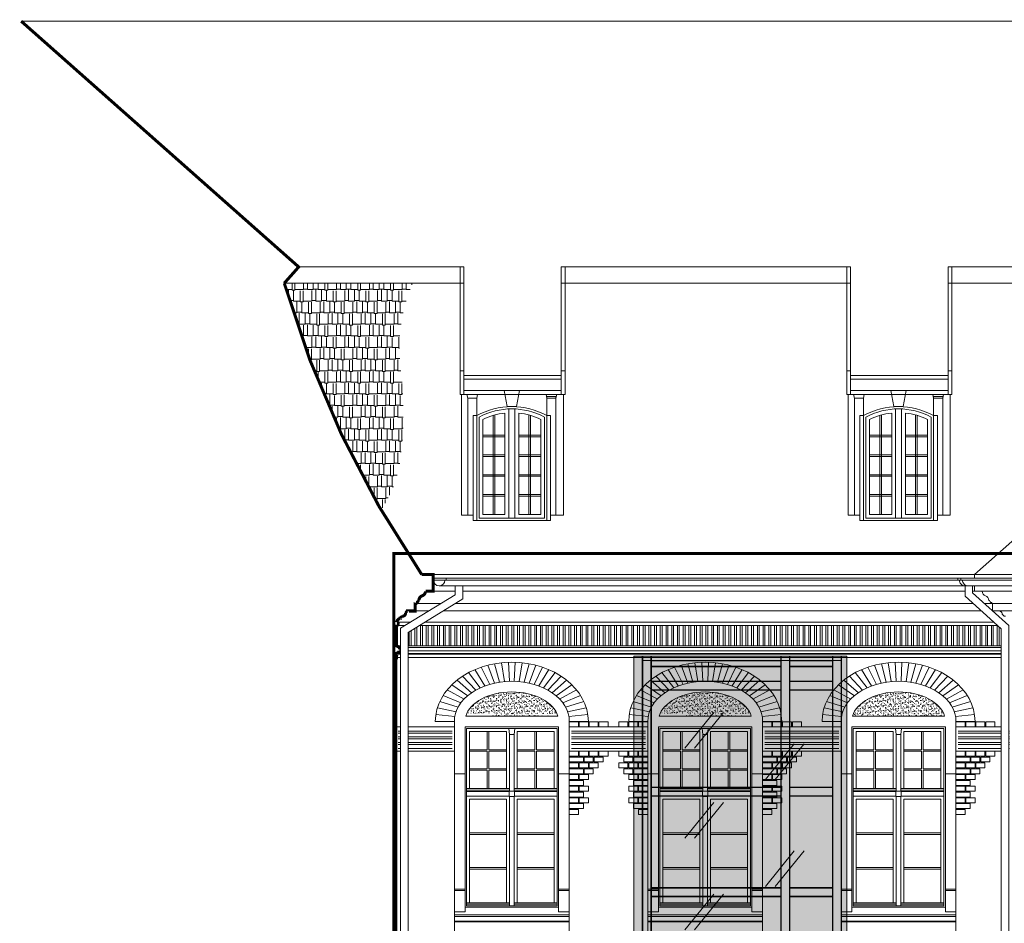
# Model space of a CAD drawing. Header units: millimetres. Extents: x 402 to 79005, y -7782 to 89952.
# Tile 377 of 423: x 45217 to 46510, y 30887 to 32074. Entities that reach past the tile are written whole.
import ezdxf

# ---------------------------------------------------------------- set-up
doc = ezdxf.new("R2010")
doc.units = ezdxf.units.MM
doc.header["$LTSCALE"] = 10
doc.linetypes.add('DASHED', pattern=[19.05, 12.7, -6.35])
doc.layers.get('0').update_dxf_attribs({"lineweight": 0})
for name, color, linetype, lineweight in [('0_A_GRANICA OPRACOWANIA', 1, 'Continuous', 0), ('AM_0', 7, 'Continuous', 50), ('AS_Belki', 145, 'Continuous', 0), ('kreski', 8, 'Continuous', 5), ('LDShaft-AM_0', 7, 'Continuous', 50), ('okna', 7, 'Continuous', 5)]:
    doc.layers.add(name, color=color, linetype=linetype, lineweight=lineweight)
pattern_1 = [(0, (45698.195, 31769.518), (2e-15, 7.5), []), (0, (45700.695, 31767.018), (2e-15, 7.5), [])]

# ---------------------------------------------------------------- blocks, each defined once
blk = doc.blocks.new('luk-02')
for p, q in [((3, 326.2), (-2, 326.2)), ((-2, 326.2), (-2, 189.8)), ((3, 189.8), (3, 326.2)), ((131, 189.8), (131, 326.2)), ((131, 326.2), (136, 326.2)), ((136, 326.2), (136, 189.8)), ((-2, 189.8), (3, 189.8)), ((136, 189.8), (131, 189.8))]:
    blk.add_line(p, q)
at = {"color": 8}
for p, q in [((3, 163.8), (3, 178.8)), ((3, 178.8), (131, 178.8)), ((131, 178.8), (131, 163.8)), ((131, 163.8), (3, 163.8)), ((3, 158.8), (131, 158.8)), ((60, 142.8), (56, 163.8)), ((72, 142.8), (76, 163.8)), ((60, 142.8), (72, 142.8)), ((57, 134.3), (57, 1.2)), ((75, 134.3), (75, 1.2))]:
    blk.add_line(p, q, dxfattribs=at)
for points in [[(0, 158.8), (-2, 158.8), (-2, 189.8), (3, 189.8), (3, 183.8), (131, 183.8), (131, 189.8), (136, 189.8), (136, 158.8), (133, 158.8)], [(15, 0), (0, 0), (0, 158.8)], [(117, 0), (134, 0), (134, 158.8)], [(20, 130.9), (20, -6.8), (112, -6.8), (112, 130.9)]]:
    blk.add_lwpolyline(points)
for points in [[(3, 189.8), (-2, 189.8), (-2, 158.8), (3, 158.8)], [(136, 158.8), (131, 158.8), (131, 189.8), (136, 189.8)]]:
    blk.add_lwpolyline(points, close=True)
for points in [[(21, 158.8), (20, 153.8), (8, 153.8), (7, 158.8)], [(125, 158.8), (124, 153.8), (112, 153.8), (111, 158.8)], [(117, 0), (124, 0), (124, 155.9), (112, 155.9), (112, 0)], [(15, 0), (8, 0), (8, 153.8), (20, 153.8), (20, 0)], [(112, 153.8), (112, 0)], [(20, 130.9), (20, 0)], [(43.5, 131.8), (43.5, 1.2), (41.5, 1.2), (41.5, 131.3)], [(62, 139.7), (62, -3.8), (70, -3.8), (70, 139.7)], [(88.5, 131.8), (88.5, 1.2), (90.5, 1.2), (90.5, 131.3)], [(23, 129.1), (23, -3.8), (109, -3.8), (109, 129.1)], [(28, 126), (28, 1.2), (57, 1.2)], [(75, 1.2), (104, 1.2), (104, 126)]]:
    blk.add_lwpolyline(points, dxfattribs=at)
for points in [[(20, 130.9), (15, 130.9), (15, -6.8), (20, -6.8)], [(117, 130.9), (112, 130.9), (112, -6.8), (117, -6.8)], [(28, 103.2), (57, 103.2), (57, 105.2), (28, 105.2)], [(75, 103.2), (104, 103.2), (104, 105.2), (75, 105.2)], [(28, 77.2), (57, 77.2), (57, 79.2), (28, 79.2)], [(75, 77.2), (104, 77.2), (104, 79.2), (75, 79.2)], [(28, 51.2), (57, 51.2), (57, 53.2), (28, 53.2)], [(75, 51.2), (104, 51.2), (104, 53.2), (75, 53.2)], [(28, 25.2), (57, 25.2), (57, 27.2), (28, 27.2)], [(75, 25.2), (104, 25.2), (104, 27.2), (75, 27.2)]]:
    blk.add_lwpolyline(points, close=True, dxfattribs=at)
blk.add_arc((66, 48.2), 94.6, 60.9078, 119.0922)
for radius, start, end in [(91.6, 62.0052, 117.9948), (86.6, 95.9647, 116.0247), (86.6, 63.9753, 84.0353)]:
    blk.add_arc((66, 48.2), radius, start, end, dxfattribs=at)
blk = doc.blocks.new('zw$8F5E')
at = {"lineweight": 0, "true_color": 0xffffff}
h = blk.add_hatch(color=7, dxfattribs=at)
h.paths.add_polyline_path([(-435.5, 1670.6), (-155.5, 1670.6), (-155.5, 67.1), (-435.5, 66.5)])
h.paths.add_polyline_path([(-403.7, 288.5), (-285.7, 288.5)], flags=0)
h.paths.add_polyline_path([(-403.7, 288.5), (-285.7, 288.5)], flags=16)
h.paths.add_polyline_path([(-248.2, 1670.6), (-230.5, 67.7)])
h.paths.add_polyline_path([(-425.5, 1670.6), (-321.5, 310.5)])
h.paths.add_polyline_path([(-230.5, 1670.6), (-230.5, 67.7)])
at = {"layer": 'AM_0', "color": 253, "lineweight": 0}
for p, q in [((-412.5, 1637.6), (-242.5, 1637.6)), ((-412.5, 1637), (-242.5, 1637)), ((-412.5, 1626.2), (-242.5, 1626.2)), ((-412.5, 1625.6), (-242.5, 1625.6)), ((-412.5, 1498.5), (-242.5, 1498.5)), ((-412.5, 1497.9), (-242.5, 1497.9)), ((-412.5, 1487.1), (-242.5, 1487.1)), ((-412.5, 1486.5), (-242.5, 1486.5)), ((-412.5, 1366.5), (-242.5, 1366.5)), ((-412.5, 1365.9), (-242.5, 1365.9)), ((-412.5, 1355.1), (-242.5, 1355.1)), ((-412.5, 1354.5), (-242.5, 1354.5))]:
    blk.add_line(p, q, dxfattribs=at)
for points in [[(-230.5, 1637.6), (-174.5, 1637.6)], [(-230.5, 1637), (-174.5, 1637)], [(-230.5, 1626.2), (-174.5, 1626.2)], [(-230.5, 1625.6), (-174.5, 1625.6)], [(-230.5, 1498.5), (-174.5, 1498.5)], [(-230.5, 1497.9), (-174.5, 1497.9)], [(-230.5, 1487.1), (-174.5, 1487.1)], [(-230.5, 1486.5), (-174.5, 1486.5)], [(-230.5, 1366.5), (-174.5, 1366.5)], [(-230.5, 1365.9), (-174.5, 1365.9)], [(-230.5, 1355.1), (-174.5, 1355.1)], [(-230.5, 1354.5), (-174.5, 1354.5)]]:
    blk.add_lwpolyline(points, dxfattribs=at)
at = {"layer": 'AS_Belki', "color": 253, "linetype": 'Continuous', "lineweight": 0, "ltscale": 0.25}
for p, q in [((-424.5, 1670.6), (-424.5, 67.7)), ((-423.9, 1670.6), (-423.9, 67.7)), ((-413.1, 1670.6), (-413.1, 67.7)), ((-412.5, 67.7), (-412.5, 1670.6)), ((-242.5, 67.7), (-242.5, 1670.6)), ((-241.9, 1670.6), (-241.9, 67.7)), ((-231.1, 1670.6), (-231.1, 67.7)), ((-230.5, 1670.6), (-230.5, 67.7)), ((-174.5, 67.7), (-174.5, 1670.6)), ((-173.9, 1670.6), (-173.9, 67.7)), ((-163.1, 1670.6), (-163.1, 67.7)), ((-162.5, 1670.6), (-162.5, 67.7)), ((-162.5, 1664.6), (-424.5, 1664.6)), ((-242.5, 1664.1), (-412.5, 1664.1)), ((-412.5, 1657.1), (-242.5, 1657.1)), ((-242.5, 1656.6), (-412.5, 1656.6)), ((-174.5, 1664.1), (-230.5, 1664.1)), ((-230.5, 1657.1), (-174.5, 1657.1)), ((-174.5, 1656.6), (-230.5, 1656.6))]:
    blk.add_line(p, q, dxfattribs=at)
at = {"layer": 'LDShaft-AM_0', "color": 0, "lineweight": 0}
for p, q in [((-330.6, 1596.6), (-368.6, 1549.5)), ((-317.8, 1596.6), (-355.8, 1549.5)), ((-224.7, 1555.4), (-262.7, 1508.3)), ((-211.9, 1555.4), (-249.9, 1508.3)), ((-330.6, 1478.3), (-368.6, 1431.2)), ((-317.8, 1478.3), (-355.8, 1431.2)), ((-224.7, 1414.9), (-262.7, 1367.8)), ((-211.9, 1414.9), (-249.9, 1367.8)), ((-330.6, 1358), (-368.6, 1310.9)), ((-317.8, 1358), (-355.8, 1310.9))]:
    blk.add_line(p, q, dxfattribs=at)
blk.add_lwpolyline([(-435.5, 1670.6), (-155.5, 1670.6), (-155.5, 53.7), (-435.5, 53.7)], close=True, dxfattribs=at)

msp = doc.modelspace()

# ---------------------------------------------------------------- hatches: boundary and pattern name
h = msp.add_hatch()
h.set_pattern_fill('AR-RSHKE', color=256, scale=0.05, style=0)
h.set_pattern_definition([(0, (56540.826, 19680.17), (32.385, 15.24), [7.62, -6.35, 8.89, -3.81, 11.43, -5.08]), (0, (56548.446, 19680.806), (32.385, 15.24), [6.35, -24.13, 5.08, -7.62]), (0, (56563.686, 19679.218), (32.385, 15.24), [3.81, -39.37]), (90, (56540.826, 19680.171), (-10.795, 15.24), [14.605, -46.355]), (90, (56548.446, 19680.171), (-10.795, 15.24), [14.2875, -46.6725]), (90, (56554.796, 19680.171), (-10.795, 15.24), [13.335, -47.625]), (90, (56563.686, 19679.218), (-10.795, 15.24), [14.605, -46.355]), (90, (56567.496, 19679.218), (-10.795, 15.24), [14.605, -46.355]), (90, (56578.926, 19680.171), (-10.795, 15.24), [13.97, -46.99])])
h.paths.add_polyline_path([(45564.18, 31728.01, 0.0604822), (45691.29, 31430.36, 0.1222858), (45717.09, 31498.42, 0.0595931), (45717.09, 31617.1, -0.1300744), (45732.68, 31728.01)])
h = msp.add_hatch()
h.set_pattern_fill('AR-SAND', color=8, scale=0.1, style=0)
h.set_pattern_definition([(37.5, (72329.4595, 22553.026), (-0.16000313, 4.8941324), [0, -3.8608, 0, -4.318, 0, -4.1275]), (7.5, (72329.4595, 22553.026), (4.4952328, 7.168251), [0, -2.0828, 0, -3.4798, 0, -1.3335]), (327.5, (72326.3353, 22553.026), (7.9099237, 0.01437185), [0, -1.27, 0, -4.572, 0, -5.969]), (317.5, (72326.335, 22553.026), (7.6355645, 2.2292932), [0, -0.635, 0, -2.9972, 0, -3.429])])
edge = h.paths.add_edge_path()
edge.add_ellipse((45863.17, 31152.34), major_axis=(61.5, 0), ratio=0.6315159, start_angle=370.19599, end_angle=529.80401, ccw=False)
edge.add_line((45923.69, 31159.21), (45802.64, 31159.21))
h = msp.add_hatch()
h.set_pattern_fill('AR-SAND', color=8, scale=0.1, style=0)
h.set_pattern_definition([(37.5, (72583.4595, 22553.026), (-0.16000313, 4.8941324), [0, -3.8608, 0, -4.318, 0, -4.1275]), (7.5, (72583.4595, 22553.026), (4.4952328, 7.168251), [0, -2.0828, 0, -3.4798, 0, -1.3335]), (327.5, (72580.3353, 22553.026), (7.9099237, 0.01437185), [0, -1.27, 0, -4.572, 0, -5.969]), (317.5, (72580.335, 22553.026), (7.6355645, 2.2292932), [0, -0.635, 0, -2.9972, 0, -3.429])])
edge = h.paths.add_edge_path()
edge.add_ellipse((46117.17, 31152.34), major_axis=(61.5, 0), ratio=0.6315159, start_angle=370.19599, end_angle=529.80401, ccw=False)
edge.add_line((46177.69, 31159.21), (46056.64, 31159.21))
h = msp.add_hatch()
h.set_pattern_fill('AR-SAND', color=8, scale=0.1, style=0)
h.set_pattern_definition([(37.5, (72837.4595, 22553.026), (-0.16000313, 4.8941324), [0, -3.8608, 0, -4.318, 0, -4.1275]), (7.5, (72837.4595, 22553.026), (4.4952328, 7.168251), [0, -2.0828, 0, -3.4798, 0, -1.3335]), (327.5, (72834.3353, 22553.026), (7.9099237, 0.01437185), [0, -1.27, 0, -4.572, 0, -5.969]), (317.5, (72834.335, 22553.026), (7.6355645, 2.2292932), [0, -0.635, 0, -2.9972, 0, -3.429])])
edge = h.paths.add_edge_path()
edge.add_ellipse((46371.17, 31152.34), major_axis=(-61.5, 0), ratio=0.6315159, start_angle=190.19599, end_angle=349.80401)
edge.add_line((46310.64, 31159.21), (46431.69, 31159.21))
h = msp.add_hatch()
h.set_pattern_fill('ANSI32,_O', color=8, scale=20, angle=315)
h.set_pattern_definition(pattern_1)
h.paths.add_polyline_path([(46038.66, 31142.21), (45941.66, 31142.21), (45941.66, 31116.31), (46038.66, 31116.31)])
h.paths.add_polyline_path([(45727.02, 31142.21), (45727.02, 31116.31), (45784.66, 31116.31), (45784.66, 31142.21)])
h.paths.add_polyline_path([(45717.02, 31116.31), (45717.02, 31142.21), (45713.66, 31142.21), (45713.66, 31116.31)])
h = msp.add_hatch()
h.set_pattern_fill('ANSI32,_O', color=8, scale=20, angle=315)
h.set_pattern_definition(pattern_1)
h.paths.add_polyline_path([(46292.66, 31142.21), (46195.66, 31142.21), (46195.66, 31116.31), (46292.66, 31116.31)])
h = msp.add_hatch()
h.set_pattern_fill('ANSI32,_O', color=8, scale=20, angle=315)
h.set_pattern_definition(pattern_1)
h.paths.add_polyline_path([(46516.05, 31142.21), (46516.05, 31116.31), (46517.16, 31116.31), (46517.16, 31142.21)])
h.paths.add_polyline_path([(46506.05, 31116.31), (46506.05, 31142.21), (46449.66, 31142.21), (46449.66, 31116.31)])
at = {"layer": 'kreski'}
h = msp.add_hatch(dxfattribs=at)
h.set_pattern_fill('ANSI32', color=8, scale=20, angle=45, style=0)
h.set_pattern_definition([(90, (45698.195, 31769.518), (-7.5, 1e-15), []), (90, (45700.695, 31772.018), (-7.5, 1e-15), [])])
h.paths.add_polyline_path([(46506.05, 31274.02), (46501.1, 31278.47), (45742.24, 31278.47), (45727.02, 31269.13), (45727.02, 31251.69), (46506.05, 31251.69)])
h.paths.add_polyline_path([(47203.48, 31274.02), (47198.53, 31278.47), (46589.17, 31278.47), (46589.17, 31251.69), (47203.48, 31251.69)])

# ---------------------------------------------------------------- linework, layer by layer
for p, q in [((45583.15, 31749.44), (45800.16, 31749.44)), ((45928.16, 31749.44), (46308.16, 31749.44)), ((46436.16, 31749.44), (46927.32, 31749.44)), ((45564.18, 31728.01), (45800.16, 31728.01)), ((45928.16, 31728.01), (46308.16, 31728.01)), ((46436.16, 31728.01), (46903.12, 31728.01)), ((46471.08, 31340.51), (46471.08, 31345.43)), ((46458.55, 31330.51), (45767.57, 31330.49)), ((46449.03, 31340.51), (45777.11, 31340.51)), ((46449.03, 31338.03), (45777.11, 31338.03)), ((45759.75, 31323.51), (45788.91, 31323.51)), ((45798.91, 31323.51), (46458.49, 31323.58)), ((46468.49, 31323.58), (47155.92, 31323.65)), ((45737.16, 31307.47), (45770.38, 31307.47)), ((45789.51, 31307.47), (46468.86, 31307.47)), ((46483.81, 31307.47), (47166.29, 31307.47)), ((45736.16, 31297.47), (45754.09, 31297.47)), ((45773.21, 31297.47), (46479.98, 31297.47)), ((46494.93, 31297.47), (47177.41, 31297.47)), ((45712.16, 31282.97), (45730.45, 31282.97)), ((45723.12, 31278.47), (45712.16, 31278.47)), ((46501.1, 31278.47), (45742.24, 31278.47)), ((45749.57, 31282.97), (46496.1, 31282.97)), ((45711.66, 31251.69), (45717.02, 31251.69)), ((45727.02, 31251.69), (46506.05, 31251.69)), ((45712.16, 31241.69), (45717.02, 31241.69)), ((45712.16, 31240.69), (45717.02, 31240.69)), ((45717.02, 31249.69), (45715.66, 31249.69)), ((45715.66, 31245.19), (45717.02, 31245.19)), ((46506.05, 31249.69), (45727.02, 31249.69)), ((45727.02, 31245.19), (46506.05, 31245.19)), ((45727.02, 31241.69), (46506.05, 31241.69)), ((45727.02, 31240.69), (46506.05, 31240.69)), ((45710.66, 31236.19), (45717.02, 31236.19)), ((45727.02, 31236.19), (46506.05, 31236.19)), ((45787.66, 30430.21), (45787.66, 31152.34)), ((45802.64, 31159.21), (45923.69, 31159.21)), ((45938.66, 30430.21), (45938.66, 31152.34)), ((46041.66, 30022.71), (46041.66, 31152.34)), ((46056.64, 31159.21), (46177.69, 31159.21)), ((46192.66, 30022.71), (46192.66, 31152.34)), ((46295.66, 30022.71), (46295.66, 31152.34)), ((46310.64, 31159.21), (46431.69, 31159.21)), ((46446.66, 30022.71), (46446.66, 31152.34)), ((45801.66, 30902.21), (45801.66, 31145.21)), ((45801.66, 31145.21), (45924.66, 31145.21)), ((45924.66, 30902.21), (45924.66, 31145.21)), ((46055.66, 30902.21), (46055.66, 31145.21)), ((46055.66, 31145.21), (46178.66, 31145.21)), ((46178.66, 30902.21), (46178.66, 31145.21)), ((46309.66, 30902.21), (46309.66, 31145.21)), ((46309.66, 31145.21), (46432.66, 31145.21)), ((46432.66, 30902.21), (46432.66, 31145.21)), ((45787.66, 31083.77), (45801.66, 31083.77)), ((45924.66, 31083.77), (45938.66, 31083.77)), ((46041.66, 31083.77), (46055.66, 31083.77)), ((46178.66, 31083.77), (46192.66, 31083.77)), ((46295.66, 31083.77), (46309.66, 31083.77)), ((46432.66, 31083.77), (46446.66, 31083.77)), ((45801.66, 30932.21), (45787.66, 30932.21)), ((45801.66, 30930.21), (45787.66, 30930.21)), ((45938.66, 30932.21), (45924.66, 30932.21)), ((45938.66, 30930.21), (45924.66, 30930.21)), ((46055.66, 30932.21), (46041.66, 30932.21)), ((46055.66, 30930.21), (46041.66, 30930.21)), ((46192.66, 30932.21), (46178.66, 30932.21)), ((46192.66, 30930.21), (46178.66, 30930.21)), ((46309.66, 30932.21), (46295.66, 30932.21)), ((46309.66, 30930.21), (46295.66, 30930.21)), ((46446.66, 30932.21), (46432.66, 30932.21)), ((46446.66, 30930.21), (46432.66, 30930.21)), ((45801.66, 30902.21), (45787.66, 30902.21)), ((45924.66, 30908.21), (45801.66, 30908.21)), ((45938.66, 30902.21), (45924.66, 30902.21)), ((46055.66, 30902.21), (46041.66, 30902.21)), ((46178.66, 30908.21), (46055.66, 30908.21)), ((46192.66, 30902.21), (46178.66, 30902.21)), ((46309.66, 30902.21), (46295.66, 30902.21)), ((46432.66, 30908.21), (46309.66, 30908.21)), ((46446.66, 30902.21), (46432.66, 30902.21)), ((45938.66, 30898.21), (45787.72, 30898.21)), ((46192.66, 30898.21), (46041.72, 30898.21)), ((46446.66, 30898.21), (46295.72, 30898.21))]:
    msp.add_line(p, q)
at = {"color": 7}
for p, q in [((46471.08, 31345.43), (46927.32, 31749.44)), ((45759.75, 31345.43), (47239.09, 31345.43))]:
    msp.add_line(p, q, dxfattribs=at)
at = {"color": 8}
for p, q in [((45787.66, 30896.21), (45938.66, 30896.21)), ((45787.66, 30890.21), (45938.66, 30890.21)), ((45787.66, 30889.21), (45938.66, 30889.21)), ((46041.66, 30896.21), (46192.66, 30896.21)), ((46041.66, 30890.21), (46192.66, 30890.21)), ((46041.66, 30889.21), (46192.66, 30889.21)), ((46295.66, 30896.21), (46446.66, 30896.21)), ((46295.66, 30890.21), (46446.66, 30890.21)), ((46295.66, 30889.21), (46446.66, 30889.21))]:
    msp.add_line(p, q, dxfattribs=at)
for points, format in [([(45710.66, 30287.59, 4, 4, 0), (45710.66, 31236.19, 4, 4, 0), (45711.66, 31236.19, 4, 4, 0), (45711.66, 31240.69, 4, 4, 0), (45712.16, 31240.69, 4, 4, 0), (45712.16, 31241.69, 4, 4, 0), (45712.66, 31241.69, 4, 4, -0.2744373), (45713.91, 31243.44, 4, 4, 0.3198306), (45715.16, 31245.19, 4, 4, 0), (45715.66, 31245.19, 4, 4, 0), (45715.66, 31249.69, 4, 4, 0), (45711.66, 31251.69, 4, 4, 0), (45711.66, 31278.48, 4, 4, 0), (45712.16, 31278.48, 4, 4, 0), (45712.16, 31279.48, 4, 4, 1), (45712.16, 31282.98, 4, 4, -0.4142136), (45716.66, 31287.48, 4, 4, 0), (45716.66, 31287.98, 4, 4, 0), (45717.16, 31287.98, 4, 4, -0.4142136), (45719.16, 31289.98, 4, 4, 0), (45719.16, 31290.48, 4, 4, 0.4142136), (45723.66, 31294.98, 4, 4, 0), (45724.16, 31294.98, 4, 4, -0.4142136), (45726.16, 31296.98, 4, 4, 0), (45726.16, 31297.48, 4, 4, 0), (45736.16, 31297.48, 4, 4, 0), (45736.16, 31307.48, 4, 4, 0), (45737.16, 31307.48, 4, 4, 0), (45737.16, 31308.43, 4, 4, 0.4142136), (45740.14, 31311.46, 4, 4, 0), (45741.14, 31311.46, 4, 4, -0.3198076), (45745.42, 31317.46, 4, 4, 0.3198306), (45749.75, 31323.51, 4, 4, 0), (45759.75, 31323.51, 4, 4, 0), (45759.75, 31340.51, 4, 4, 0), (45759.75, 31345.43, 4, 4, 0), (45744.75, 31345.43, 4, 4, -0.0792635), (45564.18, 31728.01, 4, 4, 0), (45583.15, 31749.44, 4, 4, 0), (45218.63, 32072.23, 0, 0, 0)], "xyseb"), ([(46528.55, 31330.51), (46458.55, 31330.51, -0.4142136), (46451.03, 31338.03), (46516.16, 31338.03)], "xyb")]:
    msp.add_lwpolyline(points, format=format)
for points in [[(49946.68, 32072.23), (45218.63, 32072.23)], [(45798.91, 31330.49), (45798.91, 31313.24), (45727.02, 31269.13), (45727.02, 30448.11), (45951.44, 30396.07), (45951.44, 30357.49), (45933.28, 30339.97), (45933.28, 29736.36)], [(46519.04, 31340.51), (46449.03, 31340.51), (46449.03, 31338.03), (46519.04, 31338.03)], [(46506.05, 29736.36), (46506.05, 31274.02), (46458.49, 31316.8), (46458.49, 31330.51)], [(46516.05, 30021.43), (46516.05, 31278.47), (46468.49, 31321.26), (46468.49, 31330.51)]]:
    msp.add_lwpolyline(points)
at = {"color": 7}
msp.add_lwpolyline([(45788.91, 31330.49), (45788.91, 31318.84), (45717.02, 31274.73), (45717.02, 30440.16), (45941.44, 30388.12), (45941.44, 30361.74), (45923.28, 30344.22), (45923.28, 30021.43)], dxfattribs=at)
for points in [[(45759.75, 31340.51), (45777.11, 31340.51), (45777.11, 31338.03), (45759.75, 31338.03)], [(46598.92, 31340.51), (46453.04, 31340.51), (46453.04, 31338.03), (46598.92, 31338.03)]]:
    msp.add_lwpolyline(points, close=True)
msp.add_lwpolyline([(46598.92, 31330.51), (46462.55, 31330.51, -0.4142136), (46455.04, 31338.03), (46598.92, 31338.03)], format="xyb", close=True)
msp.add_lwpolyline([(46511.66, 31290.47, -0.4142136), (46507.16, 31294.97), (46506.66, 31294.97, 0.4142136), (46504.66, 31296.97), (46504.66, 31297.47), (46494.66, 31297.47), (46494.66, 31307.47), (46493.66, 31307.47), (46493.66, 31308.43, -0.4142136), (46490.69, 31311.46), (46489.69, 31311.46, 0.3198076), (46485.41, 31317.46, -0.3198306), (46481.08, 31323.51), (46471.08, 31323.51), (46471.08, 31330.51)], format="xyb", dxfattribs=at)
msp.add_lwpolyline([(46511.66, 31290.47, -0.4142136), (46507.16, 31294.97), (46506.66, 31294.97, 0.4142136), (46504.66, 31296.97), (46504.66, 31297.47), (46494.66, 31297.47), (46494.66, 31307.47), (46493.66, 31307.47), (46493.66, 31308.43, -0.4142136), (46490.69, 31311.46), (46489.69, 31311.46, 0.3198076), (46485.41, 31317.46, -0.3198306), (46481.08, 31323.51), (46471.08, 31323.51), (46471.08, 31330.51)], format="xyb", dxfattribs=at)
at = {"color": 8}
for points in [[(45803.66, 31143.21), (45922.66, 31143.21), (45922.66, 30910.21), (45803.66, 30910.21)], [(45856.16, 31064.21), (45807.66, 31064.21), (45807.66, 31139.21), (45856.16, 31139.21)], [(45866.16, 31135.21), (45867.16, 31143.21), (45859.16, 31143.21), (45860.16, 31135.21)], [(45860.16, 31060.71), (45866.16, 31060.71), (45866.16, 31135.21), (45860.16, 31135.21)], [(45870.16, 31064.21), (45918.66, 31064.21), (45918.66, 31139.21), (45870.16, 31139.21)], [(46057.66, 31143.21), (46176.66, 31143.21), (46176.66, 30910.21), (46057.66, 30910.21)], [(46110.16, 31064.21), (46061.66, 31064.21), (46061.66, 31139.21), (46110.16, 31139.21)], [(46120.16, 31135.21), (46121.16, 31143.21), (46113.16, 31143.21), (46114.16, 31135.21)], [(46114.16, 31060.71), (46120.16, 31060.71), (46120.16, 31135.21), (46114.16, 31135.21)], [(46124.16, 31064.21), (46172.66, 31064.21), (46172.66, 31139.21), (46124.16, 31139.21)], [(46311.66, 31143.21), (46430.66, 31143.21), (46430.66, 30910.21), (46311.66, 30910.21)], [(46364.16, 31064.21), (46315.66, 31064.21), (46315.66, 31139.21), (46364.16, 31139.21)], [(46374.16, 31135.21), (46375.16, 31143.21), (46367.16, 31143.21), (46368.16, 31135.21)], [(46368.16, 31060.71), (46374.16, 31060.71), (46374.16, 31135.21), (46368.16, 31135.21)], [(46378.16, 31064.21), (46426.66, 31064.21), (46426.66, 31139.21), (46378.16, 31139.21)], [(45803.66, 31062.21), (45803.66, 31064.21), (45860.16, 31064.21), (45860.16, 31062.21)], [(45803.66, 31054.21), (45859.66, 31054.21), (45859.66, 31060.21), (45803.66, 31060.21)], [(45859.66, 31053.71), (45866.66, 31053.71), (45866.66, 31060.71), (45859.66, 31060.71)], [(45922.66, 31062.21), (45922.66, 31064.21), (45866.16, 31064.21), (45866.16, 31062.21)], [(45922.66, 31054.21), (45866.66, 31054.21), (45866.66, 31060.21), (45922.66, 31060.21)], [(46057.66, 31062.21), (46057.66, 31064.21), (46114.16, 31064.21), (46114.16, 31062.21)], [(46057.66, 31054.21), (46113.66, 31054.21), (46113.66, 31060.21), (46057.66, 31060.21)], [(46113.66, 31053.71), (46120.66, 31053.71), (46120.66, 31060.71), (46113.66, 31060.71)], [(46176.66, 31062.21), (46176.66, 31064.21), (46120.16, 31064.21), (46120.16, 31062.21)], [(46176.66, 31054.21), (46120.66, 31054.21), (46120.66, 31060.21), (46176.66, 31060.21)], [(46311.66, 31062.21), (46311.66, 31064.21), (46368.16, 31064.21), (46368.16, 31062.21)], [(46311.66, 31054.21), (46367.66, 31054.21), (46367.66, 31060.21), (46311.66, 31060.21)], [(46367.66, 31053.71), (46374.66, 31053.71), (46374.66, 31060.71), (46367.66, 31060.71)], [(46430.66, 31062.21), (46430.66, 31064.21), (46374.16, 31064.21), (46374.16, 31062.21)], [(46430.66, 31054.21), (46374.66, 31054.21), (46374.66, 31060.21), (46430.66, 31060.21)], [(45856.16, 30914.21), (45807.66, 30914.21), (45807.66, 31050.21), (45856.16, 31050.21)], [(45860.16, 30910.21), (45866.16, 30910.21), (45866.16, 31053.71), (45860.16, 31053.71)], [(45870.16, 30914.21), (45918.66, 30914.21), (45918.66, 31050.21), (45870.16, 31050.21)], [(46110.16, 30914.21), (46061.66, 30914.21), (46061.66, 31050.21), (46110.16, 31050.21)], [(46114.16, 30910.21), (46120.16, 30910.21), (46120.16, 31053.71), (46114.16, 31053.71)], [(46124.16, 30914.21), (46172.66, 30914.21), (46172.66, 31050.21), (46124.16, 31050.21)], [(46364.16, 30914.21), (46315.66, 30914.21), (46315.66, 31050.21), (46364.16, 31050.21)], [(46368.16, 30910.21), (46374.16, 30910.21), (46374.16, 31053.71), (46368.16, 31053.71)], [(46378.16, 30914.21), (46426.66, 30914.21), (46426.66, 31050.21), (46378.16, 31050.21)], [(45807.66, 31003.88), (45856.16, 31003.88), (45856.16, 31005.88), (45807.66, 31005.88)], [(45870.16, 31003.88), (45918.66, 31003.88), (45918.66, 31005.88), (45870.16, 31005.88)], [(46061.66, 31003.88), (46110.16, 31003.88), (46110.16, 31005.88), (46061.66, 31005.88)], [(46124.16, 31003.88), (46172.66, 31003.88), (46172.66, 31005.88), (46124.16, 31005.88)], [(46315.66, 31003.88), (46364.16, 31003.88), (46364.16, 31005.88), (46315.66, 31005.88)], [(46378.16, 31003.88), (46426.66, 31003.88), (46426.66, 31005.88), (46378.16, 31005.88)], [(45807.66, 30958.55), (45856.16, 30958.55), (45856.16, 30960.55), (45807.66, 30960.55)], [(45870.16, 30958.55), (45918.66, 30958.55), (45918.66, 30960.55), (45870.16, 30960.55)], [(46061.66, 30958.55), (46110.16, 30958.55), (46110.16, 30960.55), (46061.66, 30960.55)], [(46124.16, 30958.55), (46172.66, 30958.55), (46172.66, 30960.55), (46124.16, 30960.55)], [(46315.66, 30958.55), (46364.16, 30958.55), (46364.16, 30960.55), (46315.66, 30960.55)], [(46378.16, 30958.55), (46426.66, 30958.55), (46426.66, 30960.55), (46378.16, 30960.55)], [(45803.66, 30912.21), (45803.66, 30914.21), (45860.16, 30914.21), (45860.16, 30912.21)], [(45866.16, 30912.21), (45866.16, 30914.21), (45922.66, 30914.21), (45922.66, 30912.21)], [(46057.66, 30912.21), (46057.66, 30914.21), (46114.16, 30914.21), (46114.16, 30912.21)], [(46120.16, 30912.21), (46120.16, 30914.21), (46176.66, 30914.21), (46176.66, 30912.21)], [(46311.66, 30912.21), (46311.66, 30914.21), (46368.16, 30914.21), (46368.16, 30912.21)], [(46374.16, 30912.21), (46374.16, 30914.21), (46430.66, 30914.21), (46430.66, 30912.21)]]:
    msp.add_lwpolyline(points, close=True, dxfattribs=at)
for points in [[(45830.91, 31115.21), (45830.91, 31139.21), (45832.91, 31139.21), (45832.91, 31115.21)], [(45893.41, 31115.21), (45893.41, 31139.21), (45895.41, 31139.21), (45895.41, 31115.21)], [(46084.91, 31115.21), (46084.91, 31139.21), (46086.91, 31139.21), (46086.91, 31115.21)], [(46147.41, 31115.21), (46147.41, 31139.21), (46149.41, 31139.21), (46149.41, 31115.21)], [(46338.91, 31115.21), (46338.91, 31139.21), (46340.91, 31139.21), (46340.91, 31115.21)], [(46401.41, 31115.21), (46401.41, 31139.21), (46403.41, 31139.21), (46403.41, 31115.21)], [(45830.91, 31113.21), (45807.66, 31113.21), (45807.66, 31115.21), (45830.91, 31115.21)], [(45830.91, 31090.21), (45830.91, 31113.21)], [(45832.91, 31115.21), (45856.16, 31115.21), (45856.16, 31113.21), (45832.91, 31113.21)], [(45832.91, 31113.21), (45832.91, 31090.21)], [(45893.41, 31113.21), (45870.16, 31113.21), (45870.16, 31115.21), (45893.41, 31115.21)], [(45893.41, 31090.21), (45893.41, 31113.21)], [(45895.41, 31115.21), (45918.66, 31115.21), (45918.66, 31113.21), (45895.41, 31113.21)], [(45895.41, 31113.21), (45895.41, 31090.21)], [(46084.91, 31113.21), (46061.66, 31113.21), (46061.66, 31115.21), (46084.91, 31115.21)], [(46084.91, 31090.21), (46084.91, 31113.21)], [(46086.91, 31115.21), (46110.16, 31115.21), (46110.16, 31113.21), (46086.91, 31113.21)], [(46086.91, 31113.21), (46086.91, 31090.21)], [(46147.41, 31113.21), (46124.16, 31113.21), (46124.16, 31115.21), (46147.41, 31115.21)], [(46147.41, 31090.21), (46147.41, 31113.21)], [(46149.41, 31115.21), (46172.66, 31115.21), (46172.66, 31113.21), (46149.41, 31113.21)], [(46149.41, 31113.21), (46149.41, 31090.21)], [(46338.91, 31113.21), (46315.66, 31113.21), (46315.66, 31115.21), (46338.91, 31115.21)], [(46338.91, 31090.21), (46338.91, 31113.21)], [(46340.91, 31115.21), (46364.16, 31115.21), (46364.16, 31113.21), (46340.91, 31113.21)], [(46340.91, 31113.21), (46340.91, 31090.21)], [(46401.41, 31113.21), (46378.16, 31113.21), (46378.16, 31115.21), (46401.41, 31115.21)], [(46401.41, 31090.21), (46401.41, 31113.21)], [(46403.41, 31115.21), (46426.66, 31115.21), (46426.66, 31113.21), (46403.41, 31113.21)], [(46403.41, 31113.21), (46403.41, 31090.21)], [(45830.91, 31088.21), (45807.66, 31088.21), (45807.66, 31090.21), (45830.91, 31090.21)], [(45832.91, 31088.21), (45832.91, 31064.21), (45830.91, 31064.21), (45830.91, 31088.21)], [(45832.91, 31090.21), (45856.16, 31090.21), (45856.16, 31088.21), (45832.91, 31088.21)], [(45893.41, 31088.21), (45870.16, 31088.21), (45870.16, 31090.21), (45893.41, 31090.21)], [(45895.41, 31088.21), (45895.41, 31064.21), (45893.41, 31064.21), (45893.41, 31088.21)], [(45895.41, 31090.21), (45918.66, 31090.21), (45918.66, 31088.21), (45895.41, 31088.21)], [(46084.91, 31088.21), (46061.66, 31088.21), (46061.66, 31090.21), (46084.91, 31090.21)], [(46086.91, 31088.21), (46086.91, 31064.21), (46084.91, 31064.21), (46084.91, 31088.21)], [(46086.91, 31090.21), (46110.16, 31090.21), (46110.16, 31088.21), (46086.91, 31088.21)], [(46147.41, 31088.21), (46124.16, 31088.21), (46124.16, 31090.21), (46147.41, 31090.21)], [(46149.41, 31088.21), (46149.41, 31064.21), (46147.41, 31064.21), (46147.41, 31088.21)], [(46149.41, 31090.21), (46172.66, 31090.21), (46172.66, 31088.21), (46149.41, 31088.21)], [(46338.91, 31088.21), (46315.66, 31088.21), (46315.66, 31090.21), (46338.91, 31090.21)], [(46340.91, 31088.21), (46340.91, 31064.21), (46338.91, 31064.21), (46338.91, 31088.21)], [(46340.91, 31090.21), (46364.16, 31090.21), (46364.16, 31088.21), (46340.91, 31088.21)], [(46401.41, 31088.21), (46378.16, 31088.21), (46378.16, 31090.21), (46401.41, 31090.21)], [(46403.41, 31088.21), (46403.41, 31064.21), (46401.41, 31064.21), (46401.41, 31088.21)], [(46403.41, 31090.21), (46426.66, 31090.21), (46426.66, 31088.21), (46403.41, 31088.21)]]:
    msp.add_lwpolyline(points, dxfattribs=at)
msp.add_arc((45767.57, 31338.03), 7.54, 180, 0)
for centre, major_axis, ratio, start_param, end_param in [((45863.16, 31152.34), (-75.5, 0), 0.7003311, 3.1415927, 6.2831853), ((46117.16, 31152.34), (-75.5, 0), 0.7003311, 3.1415927, 6.2831853), ((46371.16, 31152.34), (-75.5, 0), 0.7003311, 3.1415927, 6.2831853), ((45863.17, 31152.34), (-61.5, 0), 0.6315159, 3.3195462, 6.1052318), ((46117.17, 31152.34), (-61.5, 0), 0.6315159, 3.3195462, 6.1052318), ((46371.17, 31152.34), (-61.5, 0), 0.6315159, 3.3195462, 6.1052318)]:
    msp.add_ellipse(centre, major_axis=major_axis, ratio=ratio, start_param=start_param, end_param=end_param)
at = {"layer": '0_A_GRANICA OPRACOWANIA', "color": 1, "linetype": 'DASHED', "const_width": 4}
msp.add_lwpolyline([(45708.04, 29484.42), (46726.17, 29484.42), (46726.17, 31373.03), (45708.04, 31373.03)], close=True, dxfattribs=at)
at = {"layer": 'kreski'}
for p, q in [((45831.73, 31226.3), (45840.4, 31202.75)), ((45846.84, 31203.96), (45840.59, 31228.22)), ((45849.58, 31229.5), (45853.35, 31204.76)), ((45858.63, 31230.13), (45859.89, 31205.16)), ((45867.7, 31230.13), (45866.44, 31205.16)), ((45876.75, 31229.5), (45872.98, 31204.76)), ((45879.49, 31203.96), (45885.73, 31228.22)), ((45894.6, 31226.3), (45885.93, 31202.75)), ((46085.73, 31226.3), (46094.4, 31202.75)), ((46100.84, 31203.96), (46094.59, 31228.22)), ((46103.58, 31229.5), (46107.35, 31204.76)), ((46112.63, 31230.13), (46113.89, 31205.16)), ((46121.7, 31230.13), (46120.44, 31205.16)), ((46130.75, 31229.5), (46126.98, 31204.76)), ((46133.49, 31203.96), (46139.73, 31228.22)), ((46148.6, 31226.3), (46139.93, 31202.75)), ((46339.73, 31226.3), (46348.4, 31202.75)), ((46354.84, 31203.96), (46348.59, 31228.22)), ((46357.58, 31229.5), (46361.35, 31204.76)), ((46366.63, 31230.13), (46367.89, 31205.16)), ((46375.7, 31230.13), (46374.44, 31205.16)), ((46384.75, 31229.5), (46380.98, 31204.76)), ((46387.49, 31203.96), (46393.73, 31228.22)), ((46402.6, 31226.3), (46393.93, 31202.75)), ((45821.77, 31196.56), (45806.37, 31216.58)), ((45814.55, 31220.5), (45827.83, 31199.06)), ((45823.03, 31223.73), (45834.05, 31201.12)), ((45903.3, 31223.73), (45892.28, 31201.12)), ((45911.78, 31220.5), (45898.5, 31199.06)), ((45904.56, 31196.56), (45919.96, 31216.58)), ((46075.77, 31196.56), (46060.37, 31216.58)), ((46068.55, 31220.5), (46081.83, 31199.06)), ((46077.03, 31223.73), (46088.05, 31201.12)), ((46157.3, 31223.73), (46146.28, 31201.12)), ((46165.78, 31220.5), (46152.5, 31199.06)), ((46158.56, 31196.56), (46173.96, 31216.58)), ((46329.77, 31196.56), (46314.37, 31216.58)), ((46322.55, 31220.5), (46335.83, 31199.06)), ((46331.03, 31223.73), (46342.05, 31201.12)), ((46411.3, 31223.73), (46400.28, 31201.12)), ((46419.78, 31220.5), (46406.5, 31199.06)), ((46412.56, 31196.56), (46427.96, 31216.58)), ((45805.14, 31186.17), (45784.38, 31200.69)), ((45791.18, 31206.68), (45810.36, 31190.13)), ((45798.55, 31211.98), (45815.93, 31193.59)), ((45927.78, 31211.98), (45910.4, 31193.59)), ((45935.15, 31206.68), (45915.97, 31190.13)), ((45921.19, 31186.17), (45941.95, 31200.69)), ((46059.14, 31186.17), (46038.38, 31200.69)), ((46045.18, 31206.68), (46064.36, 31190.13)), ((46052.55, 31211.98), (46069.93, 31193.59)), ((46181.78, 31211.98), (46164.4, 31193.59)), ((46189.15, 31206.68), (46169.97, 31190.13)), ((46175.19, 31186.17), (46195.95, 31200.69)), ((46313.14, 31186.17), (46292.38, 31200.69)), ((46299.18, 31206.68), (46318.36, 31190.13)), ((46306.55, 31211.98), (46323.93, 31193.59)), ((46435.78, 31211.98), (46418.4, 31193.59)), ((46443.15, 31206.68), (46423.97, 31190.13)), ((46429.19, 31186.17), (46449.95, 31200.69)), ((45796.14, 31176.68), (45772.94, 31186.65)), ((45778.25, 31194), (45800.36, 31181.69)), ((45948.08, 31194), (45925.97, 31181.69)), ((45930.19, 31176.68), (45953.39, 31186.65)), ((46050.14, 31176.68), (46026.94, 31186.65)), ((46032.25, 31194), (46054.36, 31181.69)), ((46202.08, 31194), (46179.97, 31181.69)), ((46184.19, 31176.68), (46207.39, 31186.65)), ((46304.14, 31176.68), (46280.94, 31186.65)), ((46286.25, 31194), (46308.36, 31181.69)), ((46456.08, 31194), (46433.97, 31181.69)), ((46438.19, 31176.68), (46461.39, 31186.65)), ((45768.59, 31178.69), (45792.61, 31171.16)), ((45957.74, 31178.69), (45933.72, 31171.16)), ((46022.59, 31178.69), (46046.61, 31171.16)), ((46211.74, 31178.69), (46187.72, 31171.16)), ((46276.59, 31178.69), (46300.61, 31171.16)), ((46465.74, 31178.69), (46441.72, 31171.16)), ((45788.24, 31158.86), (45763.34, 31161.38)), ((45765.35, 31170.22), (45789.93, 31165.19)), ((45960.98, 31170.22), (45936.4, 31165.19)), ((45938.09, 31158.86), (45962.99, 31161.38)), ((46042.24, 31158.86), (46017.34, 31161.38)), ((46019.35, 31170.22), (46043.93, 31165.19)), ((46214.98, 31170.22), (46190.4, 31165.19)), ((46192.09, 31158.86), (46216.99, 31161.38)), ((46296.24, 31158.86), (46271.34, 31161.38)), ((46273.35, 31170.22), (46297.93, 31165.19)), ((46468.98, 31170.22), (46444.4, 31165.19)), ((46446.09, 31158.86), (46470.99, 31161.38)), ((45787.66, 31152.34), (45762.66, 31152.34)), ((45938.66, 31152.34), (45963.66, 31152.34)), ((46041.66, 31152.34), (46016.66, 31152.34)), ((46192.66, 31152.34), (46217.66, 31152.34)), ((46295.66, 31152.34), (46270.66, 31152.34)), ((46446.66, 31152.34), (46471.66, 31152.34))]:
    msp.add_line(p, q, dxfattribs=at)
for points in [[(45938.66, 31145.21), (45950.66, 31145.21), (45950.66, 31151.71), (45938.66, 31151.71)], [(45951.66, 31145.21), (45963.66, 31145.21), (45963.66, 31151.71), (45951.66, 31151.71)], [(45964.66, 31145.21), (45976.66, 31145.21), (45976.66, 31151.71), (45964.66, 31151.71)], [(45977.66, 31145.21), (45989.66, 31145.21), (45989.66, 31151.71), (45977.66, 31151.71)], [(46015.66, 31145.21), (46003.66, 31145.21), (46003.66, 31151.71), (46015.66, 31151.71)], [(46028.66, 31145.21), (46016.66, 31145.21), (46016.66, 31151.71), (46028.66, 31151.71)], [(46041.66, 31145.21), (46029.66, 31145.21), (46029.66, 31151.71), (46041.66, 31151.71)], [(46192.66, 31145.21), (46204.66, 31145.21), (46204.66, 31151.71), (46192.66, 31151.71)], [(46205.66, 31145.21), (46217.66, 31145.21), (46217.66, 31151.71), (46205.66, 31151.71)], [(46218.66, 31145.21), (46230.66, 31145.21), (46230.66, 31151.71), (46218.66, 31151.71)], [(46231.66, 31145.21), (46243.66, 31145.21), (46243.66, 31151.71), (46231.66, 31151.71)], [(46446.66, 31145.21), (46458.66, 31145.21), (46458.66, 31151.71), (46446.66, 31151.71)], [(46459.66, 31145.21), (46471.66, 31145.21), (46471.66, 31151.71), (46459.66, 31151.71)], [(46472.66, 31145.21), (46484.66, 31145.21), (46484.66, 31151.71), (46472.66, 31151.71)], [(46485.66, 31145.21), (46497.66, 31145.21), (46497.66, 31151.71), (46485.66, 31151.71)], [(45938.66, 31145.21), (46041.66, 31145.21), (46041.66, 31113.31), (45938.66, 31113.31)], [(45938.66, 31145.21), (46041.66, 31145.21), (46041.66, 31113.31), (45938.66, 31113.31)], [(46192.66, 31113.31), (46295.66, 31113.31), (46295.66, 31145.21), (46192.66, 31145.21)], [(45938.66, 31113.31), (45950.66, 31113.31), (45950.66, 31106.81), (45938.66, 31106.81)], [(45951.66, 31113.31), (45963.66, 31113.31), (45963.66, 31106.81), (45951.66, 31106.81)], [(45964.66, 31113.31), (45976.66, 31113.31), (45976.66, 31106.81), (45964.66, 31106.81)], [(45977.66, 31113.31), (45989.66, 31113.31), (45989.66, 31106.81), (45977.66, 31106.81)], [(46015.66, 31113.31), (46003.66, 31113.31), (46003.66, 31106.81), (46015.66, 31106.81)], [(46028.66, 31113.31), (46016.66, 31113.31), (46016.66, 31106.81), (46028.66, 31106.81)], [(46041.66, 31113.31), (46029.66, 31113.31), (46029.66, 31106.81), (46041.66, 31106.81)], [(46192.66, 31113.31), (46204.66, 31113.31), (46204.66, 31106.81), (46192.66, 31106.81)], [(46205.66, 31113.31), (46217.66, 31113.31), (46217.66, 31106.81), (46205.66, 31106.81)], [(46218.66, 31113.31), (46230.66, 31113.31), (46230.66, 31106.81), (46218.66, 31106.81)], [(46231.66, 31113.31), (46243.66, 31113.31), (46243.66, 31106.81), (46231.66, 31106.81)], [(46446.66, 31113.31), (46458.66, 31113.31), (46458.66, 31106.81), (46446.66, 31106.81)], [(46459.66, 31113.31), (46471.66, 31113.31), (46471.66, 31106.81), (46459.66, 31106.81)], [(46472.66, 31113.31), (46484.66, 31113.31), (46484.66, 31106.81), (46472.66, 31106.81)], [(46485.66, 31113.31), (46497.66, 31113.31), (46497.66, 31106.81), (46485.66, 31106.81)], [(45938.66, 31105.63), (45957.16, 31105.63), (45957.16, 31099.13), (45938.66, 31099.13)], [(45938.66, 31097.95), (45950.66, 31097.95), (45950.66, 31091.45), (45938.66, 31091.45)], [(45951.66, 31097.95), (45963.66, 31097.95), (45963.66, 31091.45), (45951.66, 31091.45)], [(45958.16, 31105.63), (45970.16, 31105.63), (45970.16, 31099.13), (45958.16, 31099.13)], [(45964.66, 31097.95), (45976.66, 31097.95), (45976.66, 31091.45), (45964.66, 31091.45)], [(45971.16, 31105.63), (45983.16, 31105.63), (45983.16, 31099.13), (45971.16, 31099.13)], [(46015.66, 31097.95), (46003.66, 31097.95), (46003.66, 31091.45), (46015.66, 31091.45)], [(46022.16, 31105.63), (46010.16, 31105.63), (46010.16, 31099.13), (46022.16, 31099.13)], [(46028.66, 31097.95), (46016.66, 31097.95), (46016.66, 31091.45), (46028.66, 31091.45)], [(46041.66, 31105.63), (46023.16, 31105.63), (46023.16, 31099.13), (46041.66, 31099.13)], [(46041.66, 31097.95), (46029.66, 31097.95), (46029.66, 31091.45), (46041.66, 31091.45)], [(46192.66, 31105.63), (46211.16, 31105.63), (46211.16, 31099.13), (46192.66, 31099.13)], [(46192.66, 31097.95), (46204.66, 31097.95), (46204.66, 31091.45), (46192.66, 31091.45)], [(46205.66, 31097.95), (46217.66, 31097.95), (46217.66, 31091.45), (46205.66, 31091.45)], [(46212.16, 31105.63), (46224.16, 31105.63), (46224.16, 31099.13), (46212.16, 31099.13)], [(46218.66, 31097.95), (46230.66, 31097.95), (46230.66, 31091.45), (46218.66, 31091.45)], [(46225.16, 31105.63), (46237.16, 31105.63), (46237.16, 31099.13), (46225.16, 31099.13)], [(46446.66, 31105.63), (46465.16, 31105.63), (46465.16, 31099.13), (46446.66, 31099.13)], [(46446.66, 31097.95), (46458.66, 31097.95), (46458.66, 31091.45), (46446.66, 31091.45)], [(46459.66, 31097.95), (46471.66, 31097.95), (46471.66, 31091.45), (46459.66, 31091.45)], [(46466.16, 31105.63), (46478.16, 31105.63), (46478.16, 31099.13), (46466.16, 31099.13)], [(46472.66, 31097.95), (46484.66, 31097.95), (46484.66, 31091.45), (46472.66, 31091.45)], [(46479.16, 31105.63), (46491.16, 31105.63), (46491.16, 31099.13), (46479.16, 31099.13)], [(45938.66, 31090.27), (45957.16, 31090.27), (45957.16, 31083.77), (45938.66, 31083.77)], [(45958.16, 31090.27), (45970.16, 31090.27), (45970.16, 31083.77), (45958.16, 31083.77)], [(46022.16, 31090.27), (46010.16, 31090.27), (46010.16, 31083.77), (46022.16, 31083.77)], [(46041.66, 31090.27), (46023.16, 31090.27), (46023.16, 31083.77), (46041.66, 31083.77)], [(46192.66, 31090.27), (46211.16, 31090.27), (46211.16, 31083.77), (46192.66, 31083.77)], [(46212.16, 31090.27), (46224.16, 31090.27), (46224.16, 31083.77), (46212.16, 31083.77)], [(46446.66, 31090.27), (46465.16, 31090.27), (46465.16, 31083.77), (46446.66, 31083.77)], [(46466.16, 31090.27), (46478.16, 31090.27), (46478.16, 31083.77), (46466.16, 31083.77)], [(45938.66, 31082.59), (45950.66, 31082.59), (45950.66, 31076.09), (45938.66, 31076.09)], [(45938.66, 31074.91), (45957.16, 31074.91), (45957.16, 31068.41), (45938.66, 31068.41)], [(45951.66, 31082.59), (45963.66, 31082.59), (45963.66, 31076.09), (45951.66, 31076.09)], [(46028.66, 31082.59), (46016.66, 31082.59), (46016.66, 31076.09), (46028.66, 31076.09)], [(46041.66, 31074.91), (46023.16, 31074.91), (46023.16, 31068.41), (46041.66, 31068.41)], [(46041.66, 31082.59), (46029.66, 31082.59), (46029.66, 31076.09), (46041.66, 31076.09)], [(46192.66, 31082.59), (46204.66, 31082.59), (46204.66, 31076.09), (46192.66, 31076.09)], [(46192.66, 31074.91), (46211.16, 31074.91), (46211.16, 31068.41), (46192.66, 31068.41)], [(46205.66, 31082.59), (46217.66, 31082.59), (46217.66, 31076.09), (46205.66, 31076.09)], [(46446.66, 31082.59), (46458.66, 31082.59), (46458.66, 31076.09), (46446.66, 31076.09)], [(46446.66, 31074.91), (46465.16, 31074.91), (46465.16, 31068.41), (46446.66, 31068.41)], [(46459.66, 31082.59), (46471.66, 31082.59), (46471.66, 31076.09), (46459.66, 31076.09)], [(45938.66, 31067.23), (45950.66, 31067.23), (45950.66, 31060.73), (45938.66, 31060.73)], [(45938.66, 31059.55), (45957.16, 31059.55), (45957.16, 31053.05), (45938.66, 31053.05)], [(45951.66, 31067.23), (45963.66, 31067.23), (45963.66, 31060.73), (45951.66, 31060.73)], [(46028.66, 31067.23), (46016.66, 31067.23), (46016.66, 31060.73), (46028.66, 31060.73)], [(46041.66, 31059.55), (46023.16, 31059.55), (46023.16, 31053.05), (46041.66, 31053.05)], [(46041.66, 31067.23), (46029.66, 31067.23), (46029.66, 31060.73), (46041.66, 31060.73)], [(46192.66, 31067.23), (46204.66, 31067.23), (46204.66, 31060.73), (46192.66, 31060.73)], [(46192.66, 31059.55), (46211.16, 31059.55), (46211.16, 31053.05), (46192.66, 31053.05)], [(46205.66, 31067.23), (46217.66, 31067.23), (46217.66, 31060.73), (46205.66, 31060.73)], [(46446.66, 31067.23), (46458.66, 31067.23), (46458.66, 31060.73), (46446.66, 31060.73)], [(46446.66, 31059.55), (46465.16, 31059.55), (46465.16, 31053.05), (46446.66, 31053.05)], [(46459.66, 31067.23), (46471.66, 31067.23), (46471.66, 31060.73), (46459.66, 31060.73)], [(45938.66, 31052.14), (45950.66, 31052.14), (45950.66, 31045.64), (45938.66, 31045.64)], [(45938.66, 31044.46), (45957.16, 31044.46), (45957.16, 31037.96), (45938.66, 31037.96)], [(45951.66, 31052.14), (45963.66, 31052.14), (45963.66, 31045.64), (45951.66, 31045.64)], [(46028.66, 31052.14), (46016.66, 31052.14), (46016.66, 31045.64), (46028.66, 31045.64)], [(46041.66, 31044.46), (46023.16, 31044.46), (46023.16, 31037.96), (46041.66, 31037.96)], [(46041.66, 31052.14), (46029.66, 31052.14), (46029.66, 31045.64), (46041.66, 31045.64)], [(46192.66, 31052.14), (46204.66, 31052.14), (46204.66, 31045.64), (46192.66, 31045.64)], [(46192.66, 31044.46), (46211.16, 31044.46), (46211.16, 31037.96), (46192.66, 31037.96)], [(46205.66, 31052.14), (46217.66, 31052.14), (46217.66, 31045.64), (46205.66, 31045.64)], [(46446.66, 31052.14), (46458.66, 31052.14), (46458.66, 31045.64), (46446.66, 31045.64)], [(46446.66, 31044.46), (46465.16, 31044.46), (46465.16, 31037.96), (46446.66, 31037.96)], [(46459.66, 31052.14), (46471.66, 31052.14), (46471.66, 31045.64), (46459.66, 31045.64)], [(45938.66, 31036.78), (45950.66, 31036.78), (45950.66, 31030.28), (45938.66, 31030.28)], [(46041.66, 31036.78), (46029.66, 31036.78), (46029.66, 31030.28), (46041.66, 31030.28)], [(46192.66, 31036.78), (46204.66, 31036.78), (46204.66, 31030.28), (46192.66, 31030.28)], [(46446.66, 31036.78), (46458.66, 31036.78), (46458.66, 31030.28), (46446.66, 31030.28)]]:
    msp.add_lwpolyline(points, close=True, dxfattribs=at)
for points in [[(45717.02, 31113.31), (45710.66, 31113.31), (45710.66, 31145.21), (45717.02, 31145.21)], [(45727.02, 31145.21), (45787.66, 31145.21), (45787.66, 31113.31), (45727.02, 31113.31)], [(46506.05, 31145.21), (46446.66, 31145.21), (46446.66, 31113.31), (46506.05, 31113.31)]]:
    msp.add_lwpolyline(points, dxfattribs=at)
for centre in [(45863.16, 31152.34), (46117.16, 31152.34), (46371.16, 31152.34)]:
    msp.add_ellipse(centre, major_axis=(-100.5, 0), ratio=0.7748756, start_param=3.1415927, end_param=6.2831853, dxfattribs=at)

# ---------------------------------------------------------------- block references
at = {"layer": 'AS_Belki', "color": 0, "linetype": 'Continuous', "ltscale": 0.25}
msp.add_blockref('zw$8F5E', (46458.94, 29567.69), dxfattribs=at)
at = {"layer": 'okna'}
for p in [(45797.16, 31423.21), (46305.16, 31423.21)]:
    msp.add_blockref('luk-02', p, dxfattribs=at)

doc.saveas('drawing.dxf')
